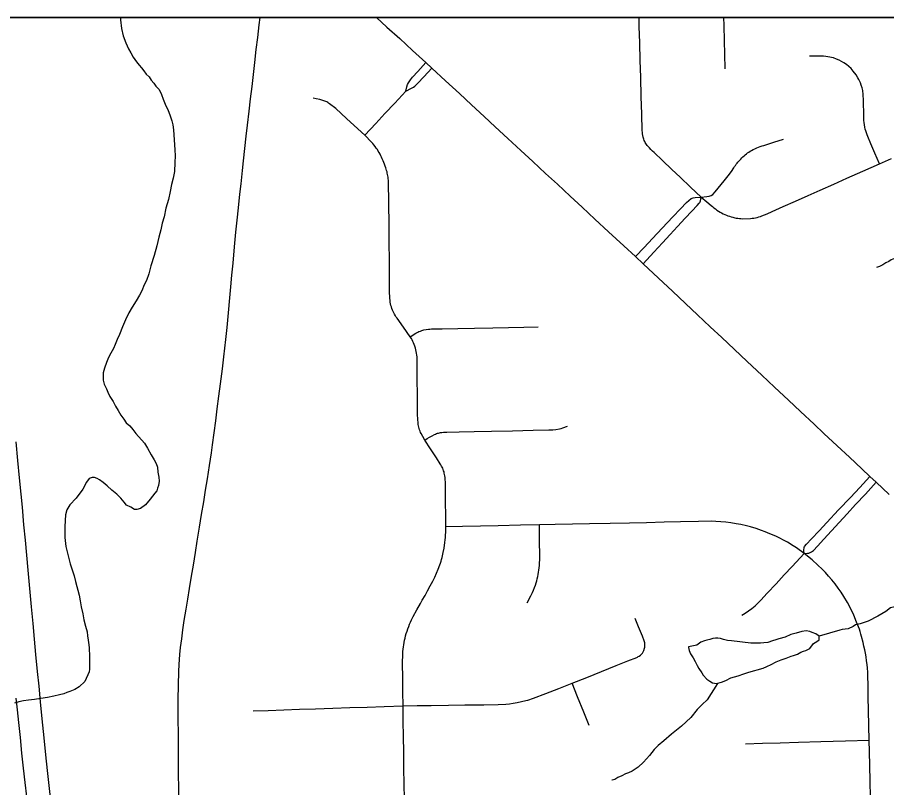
# Model space of a CAD drawing. Extents: x 0 to 34, y 0 to 22.
# Drawn here: x 6.11 to 6.4399, y 20.6078 to 20.9 of the extents above; entities that cross this region are included whole.
import ezdxf

# ---------------------------------------------------------------- set-up
doc = ezdxf.new("R2010")
doc.units = 0
for name, color, linetype in [('GM_X_City_Street', 7, 'Continuous'), ('GM_X_Interstate_Route', 7, 'Continuous'), ('GM_X_Minor_Lake', 7, 'Continuous'), ('GM_X_Minor_River', 7, 'Continuous'), ('GM_X_Rail_Line_Text', 7, 'Continuous'), ('GM_X_Unincorporated', 7, 'Continuous'), ('SH_Data', 7, 'Continuous')]:
    doc.layers.add(name, color=color, linetype=linetype)

msp = doc.modelspace()

# ---------------------------------------------------------------- linework, layer by layer
at = {"layer": 'GM_X_City_Street'}
for points in [[(6.17122, 20.59986), (6.17104, 20.64136), (6.17121, 20.65185), (6.17134, 20.65446), (6.17164, 20.65826), (6.17192, 20.66096), (6.17232, 20.66426), (6.17278, 20.66764), (6.17333, 20.67122), (6.17403, 20.67549), (6.17469, 20.6793), (6.17533, 20.68325), (6.17611, 20.68803), (6.17678, 20.69216), (6.17755, 20.69693), (6.17826, 20.70132), (6.17912, 20.7066), (6.17989, 20.71134), (6.18068, 20.71623), (6.1814, 20.72066), (6.18208, 20.72487), (6.18292, 20.73002), (6.18369, 20.73481), (6.18408, 20.7378), (6.18467, 20.74238), (6.18525, 20.74691), (6.18584, 20.75148), (6.18647, 20.75635), (6.18706, 20.76091), (6.1878, 20.76666), (6.18838, 20.77121), (6.18908, 20.77775), (6.18958, 20.78239), (6.19009, 20.7879), (6.19062, 20.79355), (6.19101, 20.79782), (6.19142, 20.80221), (6.19185, 20.80677), (6.19242, 20.81294), (6.19294, 20.81847), (6.19343, 20.8231), (6.19392, 20.82778), (6.19446, 20.83292), (6.19487, 20.83686), (6.19539, 20.84187), (6.19578, 20.84559), (6.19633, 20.85031), (6.19686, 20.8549), (6.19734, 20.85906), (6.19796, 20.8644), (6.1985, 20.86912), (6.19904, 20.87377), (6.19956, 20.8783), (6.20009, 20.88286), (6.20066, 20.88776), (6.20119, 20.8924), (6.20175, 20.89721), (6.20207, 20.9)], [(6.24623, 20.9), (6.25026, 20.89633), (6.25508, 20.89194), (6.25998, 20.88747), (6.26505, 20.88285), (6.2673, 20.88077), (6.27246, 20.87599), (6.27774, 20.87111), (6.28234, 20.86684), (6.28719, 20.86236), (6.29138, 20.85848), (6.29616, 20.85406), (6.30109, 20.8495), (6.30566, 20.84527), (6.3105, 20.84078), (6.31494, 20.83667), (6.31974, 20.83223), (6.32431, 20.82801), (6.3292, 20.82348), (6.33439, 20.81868), (6.34015, 20.81334), (6.34456, 20.80926), (6.34748, 20.80654), (6.35331, 20.80107), (6.35859, 20.79612), (6.36354, 20.79148), (6.36816, 20.78714), (6.37295, 20.78265), (6.37732, 20.77856), (6.38212, 20.77406), (6.387, 20.76948), (6.39253, 20.7643), (6.39742, 20.75972), (6.40266, 20.75481), (6.40726, 20.75049), (6.41245, 20.74562), (6.41616, 20.74214), (6.42119, 20.73743), (6.42582, 20.73309), (6.43048, 20.72872), (6.43361, 20.72579), (6.43595, 20.7236), (6.44094, 20.71896)], [(6.3695, 20.83183), (6.36554, 20.83557), (6.36152, 20.83937), (6.35841, 20.84231), (6.35484, 20.8457), (6.35163, 20.84873), (6.35102, 20.84929), (6.35046, 20.84988), (6.34989, 20.85048), (6.34933, 20.85109), (6.34905, 20.85142), (6.34879, 20.85179), (6.34855, 20.85216), (6.34833, 20.85252), (6.34812, 20.85291), (6.34794, 20.85333), (6.34777, 20.85374), (6.34762, 20.85415), (6.34751, 20.85458), (6.34738, 20.85519), (6.34727, 20.8558), (6.3472, 20.85641), (6.34714, 20.85701), (6.34696, 20.86343), (6.34678, 20.86982), (6.34657, 20.8773), (6.3464, 20.8836), (6.34621, 20.8903), (6.34604, 20.89656), (6.34594, 20.9)], [(6.37866, 20.88053), (6.37852, 20.88609), (6.37838, 20.89111), (6.37823, 20.89687), (6.37815, 20.9)], [(6.43722, 20.84445), (6.43551, 20.84844), (6.43397, 20.85203), (6.43279, 20.85478), (6.43252, 20.85548), (6.43226, 20.8562), (6.43203, 20.85691), (6.43182, 20.85764), (6.43161, 20.85841), (6.43149, 20.85927), (6.43139, 20.86008), (6.43131, 20.8609), (6.43127, 20.86173), (6.43123, 20.86428), (6.43119, 20.86677), (6.43114, 20.86848), (6.43104, 20.87072), (6.43085, 20.87226), (6.43062, 20.87327), (6.43033, 20.87427), (6.42997, 20.87522), (6.42937, 20.87642), (6.42903, 20.87703), (6.42832, 20.8782), (6.42728, 20.87966), (6.42648, 20.88055), (6.42561, 20.88136), (6.42467, 20.88211), (6.42375, 20.88275), (6.42285, 20.8833), (6.42192, 20.88379), (6.42095, 20.88421), (6.41975, 20.8846), (6.41904, 20.88479), (6.41832, 20.88495), (6.41759, 20.88508), (6.41686, 20.8852), (6.416, 20.88526), (6.41513, 20.88531), (6.41071, 20.88532)], [(6.25747, 20.87207), (6.25781, 20.87362), (6.25808, 20.87448), (6.25837, 20.87515), (6.25915, 20.87635), (6.25993, 20.87729), (6.26196, 20.8795), (6.26505, 20.88285)], [(6.25747, 20.87207), (6.25955, 20.87311), (6.2603, 20.87351), (6.26084, 20.87386), (6.2614, 20.8744), (6.26197, 20.87499), (6.26429, 20.87751), (6.2673, 20.88077)], [(6.24191, 20.85537), (6.24599, 20.85975), (6.24947, 20.86349), (6.2532, 20.86748), (6.25747, 20.87207)], [(6.25687, 20.60333), (6.25679, 20.60919), (6.25671, 20.61508), (6.25662, 20.62122), (6.25653, 20.62711), (6.25645, 20.63295), (6.25636, 20.6388), (6.25631, 20.64414), (6.25626, 20.64937), (6.25621, 20.65482), (6.25627, 20.65856), (6.25633, 20.65942), (6.25641, 20.66028), (6.25652, 20.66114), (6.25664, 20.66199), (6.25679, 20.66284), (6.25695, 20.66369), (6.25714, 20.66453), (6.25735, 20.66537), (6.2576, 20.66625), (6.25788, 20.66713), (6.25818, 20.668), (6.2585, 20.66887), (6.25884, 20.66972), (6.2592, 20.67057), (6.25959, 20.6714), (6.26023, 20.67267), (6.26156, 20.67517), (6.26296, 20.67764), (6.26368, 20.67886), (6.2647, 20.68066), (6.2657, 20.68246), (6.26669, 20.68427), (6.26767, 20.6861), (6.26837, 20.68762), (6.26906, 20.68915), (6.26973, 20.69069), (6.27038, 20.69224), (6.27061, 20.69293), (6.27081, 20.69363), (6.27099, 20.69433), (6.27116, 20.69504), (6.27164, 20.69701), (6.27194, 20.69863), (6.27224, 20.70078), (6.27236, 20.70172), (6.27245, 20.70267), (6.27252, 20.70362), (6.27256, 20.70457), (6.27258, 20.70667), (6.27254, 20.71155), (6.2725, 20.71553), (6.27244, 20.72351), (6.27239, 20.72476), (6.27233, 20.72538), (6.27225, 20.726), (6.27214, 20.72662), (6.27203, 20.72709), (6.27191, 20.72755), (6.27176, 20.72801), (6.2716, 20.72847), (6.27141, 20.72891), (6.27121, 20.72935), (6.27098, 20.72978), (6.27074, 20.7302), (6.27048, 20.7306), (6.26902, 20.73286), (6.26683, 20.73627), (6.26468, 20.73961), (6.2639, 20.74096), (6.26325, 20.74207), (6.26303, 20.74255), (6.26284, 20.74303), (6.26266, 20.74352), (6.2625, 20.74402), (6.26237, 20.74452), (6.26225, 20.74502), (6.26216, 20.74553), (6.26206, 20.74636), (6.26198, 20.74719), (6.26192, 20.74801), (6.26188, 20.74884), (6.26176, 20.77053), (6.2617, 20.77121), (6.26163, 20.77189), (6.26151, 20.77256), (6.26137, 20.77323), (6.26121, 20.7739), (6.26103, 20.77456), (6.26083, 20.77521), (6.26061, 20.77586), (6.26037, 20.7765), (6.2601, 20.77707), (6.25982, 20.77762), (6.25951, 20.77817), (6.25912, 20.77882), (6.25652, 20.78247), (6.25413, 20.78582), (6.2538, 20.78632), (6.25348, 20.78683), (6.25317, 20.78735), (6.25288, 20.78788), (6.25262, 20.78842), (6.25237, 20.78896), (6.25213, 20.78952), (6.25194, 20.79013), (6.25178, 20.79075), (6.25164, 20.79138), (6.25152, 20.79201), (6.25142, 20.79265), (6.25134, 20.79329), (6.25129, 20.79393), (6.25124, 20.79568), (6.25121, 20.80142), (6.25117, 20.80786), (6.25112, 20.81441), (6.25108, 20.82042), (6.25102, 20.83039), (6.25088, 20.83691), (6.2508, 20.83822), (6.25075, 20.8388), (6.25066, 20.83937), (6.25056, 20.83994), (6.25049, 20.84044), (6.25039, 20.84094), (6.25028, 20.84144), (6.25014, 20.84193), (6.24999, 20.84241), (6.24981, 20.84289), (6.24958, 20.84358), (6.24933, 20.84427), (6.24906, 20.84495), (6.24876, 20.84563), (6.24845, 20.84629), (6.2482, 20.84691), (6.24793, 20.84752), (6.24763, 20.84811), (6.24731, 20.8487), (6.24697, 20.84928), (6.24662, 20.84984), (6.2462, 20.85044), (6.24576, 20.85103), (6.2453, 20.85161), (6.24483, 20.85217), (6.24434, 20.85272), (6.24191, 20.85537), (6.23784, 20.85903), (6.23493, 20.86165), (6.23083, 20.86543), (6.22845, 20.86723), (6.22811, 20.86748), (6.22775, 20.8677), (6.22738, 20.8679), (6.22701, 20.86809), (6.22662, 20.86826), (6.22474, 20.86879), (6.22341, 20.8691), (6.22219, 20.86932)], [(6.3695, 20.83183), (6.37168, 20.83202), (6.3726, 20.83221), (6.37327, 20.83242), (6.3739, 20.83284), (6.37486, 20.83377), (6.37831, 20.83795), (6.37981, 20.8399), (6.38105, 20.84151), (6.38198, 20.84294), (6.38224, 20.84339), (6.38253, 20.84384), (6.38283, 20.84427), (6.38314, 20.84469), (6.38348, 20.84509), (6.38383, 20.84549), (6.38419, 20.84587), (6.38457, 20.84623), (6.38497, 20.84666), (6.38538, 20.84708), (6.38581, 20.84748), (6.38625, 20.84786), (6.38671, 20.84823), (6.38718, 20.84858), (6.38766, 20.84891), (6.38816, 20.84923), (6.38866, 20.84953), (6.3893, 20.84986), (6.38996, 20.85016), (6.39062, 20.85046), (6.39128, 20.85073), (6.39196, 20.85099), (6.39264, 20.85123), (6.39333, 20.85145), (6.39402, 20.85165), (6.39717, 20.85264), (6.40077, 20.85377)], [(6.3695, 20.83183), (6.37169, 20.83001), (6.37332, 20.82865), (6.37385, 20.82819), (6.37439, 20.82775), (6.37495, 20.82732), (6.37551, 20.82692), (6.3761, 20.82652), (6.37669, 20.82615), (6.3773, 20.8258), (6.37789, 20.8255), (6.37849, 20.82523), (6.3791, 20.82497), (6.37971, 20.82473), (6.38034, 20.82452), (6.38097, 20.82432), (6.38161, 20.82414), (6.38225, 20.82398), (6.38285, 20.82387), (6.38345, 20.82377), (6.38405, 20.8237), (6.38465, 20.82365), (6.38526, 20.82361), (6.38831, 20.82371), (6.38894, 20.82378), (6.38957, 20.82388), (6.39019, 20.82399), (6.3908, 20.82413), (6.39141, 20.82429), (6.39202, 20.82448), (6.39261, 20.82468), (6.39454, 20.82551), (6.39648, 20.82633), (6.40067, 20.8282), (6.40539, 20.8303), (6.41009, 20.83239), (6.41466, 20.83442), (6.4199, 20.83675), (6.42485, 20.83895), (6.43089, 20.84164), (6.43722, 20.84445), (6.44182, 20.8465)], [(6.34456, 20.80926), (6.34786, 20.81274), (6.35105, 20.81611), (6.35472, 20.81998), (6.35879, 20.82427), (6.36174, 20.82738), (6.36398, 20.82975), (6.36479, 20.83051), (6.36575, 20.83128), (6.36653, 20.83157), (6.36724, 20.83168), (6.3695, 20.83183)], [(6.34748, 20.80654), (6.35157, 20.81095), (6.35487, 20.81451), (6.35775, 20.81762), (6.36056, 20.82065), (6.36349, 20.82381), (6.366, 20.82652), (6.36798, 20.82865), (6.36876, 20.82946), (6.369, 20.82981), (6.36912, 20.83004), (6.36924, 20.83042), (6.36937, 20.83108), (6.3695, 20.83183)], [(6.25912, 20.77882), (6.26122, 20.78013), (6.26196, 20.78056), (6.26241, 20.7808), (6.26293, 20.78101), (6.26351, 20.78121), (6.26431, 20.78141), (6.26509, 20.78156), (6.26598, 20.78169), (6.26659, 20.78175), (6.2672, 20.78179), (6.27127, 20.78186), (6.27722, 20.78197), (6.2835, 20.78208), (6.29039, 20.78221), (6.29636, 20.78232), (6.30224, 20.78243), (6.3076, 20.78253)], [(6.26468, 20.73961), (6.26557, 20.74017), (6.26646, 20.74071), (6.26737, 20.74124), (6.26828, 20.74175), (6.26866, 20.74191), (6.26904, 20.74206), (6.26943, 20.74219), (6.26983, 20.7423), (6.27022, 20.74239), (6.27063, 20.74246), (6.27104, 20.74251), (6.27166, 20.74259), (6.27229, 20.74265), (6.27292, 20.74269), (6.27761, 20.74278), (6.2834, 20.74289), (6.28988, 20.74302), (6.29792, 20.74318), (6.30574, 20.74333), (6.3117, 20.74345), (6.31326, 20.74351), (6.3144, 20.74364), (6.31577, 20.7439), (6.31643, 20.74406), (6.31699, 20.74421), (6.31876, 20.74493)], [(6.40868, 20.6966), (6.40849, 20.69783), (6.40858, 20.69885), (6.40876, 20.69922), (6.40953, 20.70018), (6.41136, 20.70212), (6.41427, 20.70522), (6.4172, 20.70834), (6.42168, 20.7131), (6.42619, 20.71789), (6.42973, 20.72166), (6.43361, 20.72579)], [(6.40868, 20.6966), (6.40996, 20.69671), (6.41045, 20.69676), (6.41091, 20.69692), (6.41137, 20.69719), (6.41213, 20.69778), (6.41368, 20.69941), (6.41612, 20.70206), (6.419, 20.70519), (6.42186, 20.7083), (6.42491, 20.71161), (6.42817, 20.71515), (6.43186, 20.71916), (6.43595, 20.7236)], [(6.43377, 20.60412), (6.43364, 20.61023), (6.43352, 20.61614), (6.4334, 20.62136), (6.43331, 20.62579), (6.43321, 20.63119), (6.43309, 20.63714), (6.43299, 20.64205), (6.4329, 20.6465), (6.43283, 20.65013), (6.43274, 20.6516), (6.43264, 20.65303), (6.43251, 20.65448), (6.43235, 20.65592), (6.4322, 20.65737), (6.43193, 20.65874), (6.43165, 20.66009), (6.43133, 20.66145), (6.431, 20.6628), (6.43042, 20.66511), (6.43016, 20.666), (6.42988, 20.66694), (6.42959, 20.66783), (6.42926, 20.66874), (6.42892, 20.66964), (6.42855, 20.67052), (6.42752, 20.67315), (6.42646, 20.67536), (6.42505, 20.67801), (6.42368, 20.68031), (6.42262, 20.68195), (6.42149, 20.68348), (6.42035, 20.68502), (6.41914, 20.68657), (6.41793, 20.68796), (6.41668, 20.68938), (6.41546, 20.69067), (6.41387, 20.69222), (6.41167, 20.69422), (6.40868, 20.6966), (6.40578, 20.69871), (6.4045, 20.69951), (6.40233, 20.70083), (6.40104, 20.70157), (6.3991, 20.70255), (6.39783, 20.70313), (6.39558, 20.70411), (6.39382, 20.70484), (6.39248, 20.70538), (6.39035, 20.70605), (6.38822, 20.70665), (6.38679, 20.70703), (6.38454, 20.70757), (6.38278, 20.70789), (6.38076, 20.70823), (6.37893, 20.70848), (6.37694, 20.70864), (6.37514, 20.70876), (6.37345, 20.70881), (6.36853, 20.70871), (6.36165, 20.70856), (6.35543, 20.70843), (6.34879, 20.70829), (6.3423, 20.70815), (6.33494, 20.708), (6.32711, 20.70783), (6.32069, 20.7077), (6.31417, 20.70756), (6.30812, 20.70743), (6.30092, 20.70728), (6.29248, 20.7071), (6.28576, 20.70695), (6.27889, 20.70681), (6.27258, 20.70667)], [(6.30344, 20.67788), (6.30486, 20.68058), (6.30549, 20.68179), (6.30589, 20.68273), (6.30627, 20.68367), (6.30661, 20.68463), (6.30686, 20.68542), (6.30709, 20.68622), (6.3073, 20.68701), (6.30749, 20.68782), (6.30767, 20.68862), (6.30782, 20.68948), (6.30795, 20.69033), (6.30806, 20.6912), (6.30814, 20.69206), (6.30819, 20.69293), (6.30823, 20.69431), (6.30816, 20.7028), (6.30812, 20.70743)], [(6.38496, 20.67315), (6.38628, 20.67393), (6.38756, 20.67479), (6.38879, 20.6757), (6.38997, 20.67669), (6.39054, 20.6772), (6.39212, 20.67883), (6.39465, 20.68154), (6.39795, 20.68508), (6.40109, 20.68846), (6.40413, 20.69171), (6.40868, 20.6966)], [(6.34777, 20.6598), (6.34804, 20.66068), (6.3481, 20.66102), (6.34814, 20.66136), (6.34809, 20.66274), (6.34802, 20.66308), (6.34793, 20.66341), (6.34721, 20.66519), (6.3458, 20.66871), (6.34448, 20.67198)], [(6.25636, 20.6388), (6.26167, 20.63887), (6.26706, 20.63894), (6.27356, 20.63903), (6.27986, 20.63912), (6.287, 20.63921), (6.29253, 20.63929), (6.29536, 20.63943), (6.29678, 20.63957), (6.2982, 20.63979), (6.29973, 20.64006), (6.30137, 20.64038), (6.30299, 20.64077), (6.30379, 20.641), (6.30593, 20.64169), (6.31059, 20.6435), (6.31552, 20.64542), (6.32053, 20.64737), (6.32607, 20.64959), (6.33169, 20.65183), (6.33728, 20.65407), (6.34172, 20.65585), (6.34505, 20.65718), (6.34536, 20.65732), (6.34566, 20.65749), (6.34595, 20.65767), (6.3465, 20.65808), (6.34675, 20.65831), (6.34699, 20.65855), (6.34722, 20.65881), (6.34743, 20.65908), (6.34777, 20.6598)], [(6.32701, 20.63135), (6.32495, 20.63645), (6.32262, 20.64219), (6.32053, 20.64737)], [(6.19952, 20.63688), (6.20518, 20.63707), (6.2111, 20.63727), (6.21711, 20.63747), (6.22315, 20.63767), (6.22966, 20.63789), (6.23619, 20.63811), (6.24274, 20.63834), (6.24916, 20.63855), (6.25636, 20.6388)], [(6.38634, 20.62443), (6.39276, 20.62462), (6.39957, 20.62481), (6.40647, 20.62501), (6.41493, 20.62526), (6.42431, 20.62553), (6.43331, 20.62579)]]:
    msp.add_lwpolyline(points, dxfattribs=at)
at = {"layer": 'GM_X_Interstate_Route'}
for points in [[(6.12255, 20.60405), (6.122, 20.60862), (6.12138, 20.61421), (6.12072, 20.62021), (6.12008, 20.62666), (6.11961, 20.63147), (6.11925, 20.63509), (6.11875, 20.64029), (6.11818, 20.64625), (6.11765, 20.65178), (6.11702, 20.65831), (6.11648, 20.66411), (6.11593, 20.67006), (6.11534, 20.67639), (6.11456, 20.68474), (6.11405, 20.69033), (6.11352, 20.696), (6.113, 20.70171), (6.11246, 20.70753), (6.11185, 20.71417), (6.1114, 20.71914), (6.11081, 20.72526), (6.11018, 20.73188), (6.10951, 20.73895)], [(6.11472, 20.59393), (6.11412, 20.59902), (6.11351, 20.6044), (6.11291, 20.6097), (6.11229, 20.61512), (6.1117, 20.62079), (6.11108, 20.62679), (6.1105, 20.63243), (6.11, 20.63725), (6.10954, 20.64167)]]:
    msp.add_lwpolyline(points, dxfattribs=at)
at = {"layer": 'GM_X_Minor_Lake'}
msp.add_lwpolyline([(6.36471, 20.66115), (6.36471, 20.66095), (6.36492, 20.65982), (6.36551, 20.6585), (6.36647, 20.65699), (6.36725, 20.65567), (6.36803, 20.65416), (6.36861, 20.65302), (6.36977, 20.65133), (6.37035, 20.65038), (6.3717, 20.64888), (6.37285, 20.64813), (6.37381, 20.64758), (6.37533, 20.64721), (6.37722, 20.64781), (6.37892, 20.6484), (6.3808, 20.64937), (6.38364, 20.65017), (6.38571, 20.65095), (6.3876, 20.65155), (6.39309, 20.65313), (6.39441, 20.65372), (6.3961, 20.6545), (6.39799, 20.65547), (6.39987, 20.65626), (6.40176, 20.65685), (6.40365, 20.65763), (6.4046, 20.65783), (6.40611, 20.65842), (6.40742, 20.6592), (6.40837, 20.65959), (6.40931, 20.65979), (6.41082, 20.66057), (6.41213, 20.66249), (6.41344, 20.66326), (6.41438, 20.66384), (6.41437, 20.66517), (6.41303, 20.66611), (6.41169, 20.66666), (6.41074, 20.66703), (6.40941, 20.6672), (6.4077, 20.66699), (6.40562, 20.6664), (6.40354, 20.6658), (6.40147, 20.66483), (6.39901, 20.66423), (6.39788, 20.66383), (6.39656, 20.66344), (6.39486, 20.66284), (6.39334, 20.66264), (6.39201, 20.66262), (6.39106, 20.66261), (6.38993, 20.66259), (6.38841, 20.66258), (6.381, 20.66343), (6.37948, 20.66361), (6.37796, 20.66397), (6.37681, 20.66433), (6.37586, 20.66451), (6.37491, 20.6645), (6.37397, 20.6643), (6.37283, 20.6639), (6.3717, 20.6637), (6.37075, 20.6635), (6.36943, 20.66291), (6.36793, 20.66175), (6.36471, 20.66115)], dxfattribs=at)
at = {"layer": 'GM_X_Minor_River'}
for points in [[(6.1491, 20.9), (6.14911, 20.89904), (6.14953, 20.89581), (6.15014, 20.89297), (6.15112, 20.89032), (6.1521, 20.88806), (6.15307, 20.88655), (6.15385, 20.88485), (6.1552, 20.88315), (6.15616, 20.88184), (6.15712, 20.8809), (6.1579, 20.87977), (6.15887, 20.87845), (6.16001, 20.87751), (6.16079, 20.87619), (6.16175, 20.87506), (6.16253, 20.87393), (6.16368, 20.87281), (6.16427, 20.87168), (6.16466, 20.87073), (6.16525, 20.86903), (6.16603, 20.86714), (6.1672, 20.86468), (6.16779, 20.86298), (6.16819, 20.86184), (6.16858, 20.86071), (6.16898, 20.85919), (6.1692, 20.8573), (6.16967, 20.8497), (6.1699, 20.84742), (6.16974, 20.84495), (6.16959, 20.84153), (6.16906, 20.83905), (6.16852, 20.83658), (6.16799, 20.83391), (6.16727, 20.83086), (6.16636, 20.82762), (6.16564, 20.82438)], [(6.47799, 20.8343), (6.47461, 20.83179), (6.47216, 20.83024), (6.47046, 20.82927), (6.46896, 20.82792), (6.4669, 20.82618), (6.46484, 20.82445), (6.46277, 20.82271), (6.45844, 20.82), (6.45789, 20.81866), (6.45246, 20.81346), (6.44737, 20.81055), (6.4436, 20.8088), (6.44172, 20.80801), (6.44078, 20.80743), (6.43964, 20.80685), (6.43852, 20.80607), (6.43719, 20.80549), (6.43606, 20.80509)], [(6.16564, 20.82438), (6.16492, 20.8219), (6.16438, 20.81943), (6.16366, 20.81657), (6.16294, 20.81333), (6.16185, 20.80971), (6.16058, 20.8057), (6.15986, 20.80265), (6.15894, 20.80017), (6.15802, 20.79826), (6.15728, 20.79654), (6.15636, 20.79463), (6.15506, 20.79252), (6.15357, 20.79003), (6.15227, 20.78793), (6.15098, 20.78525), (6.14987, 20.78258), (6.14877, 20.77971), (6.14785, 20.7778), (6.14712, 20.77589), (6.14638, 20.77437), (6.14545, 20.77264), (6.14452, 20.77092), (6.14379, 20.76901), (6.14306, 20.76691), (6.14251, 20.7652), (6.14253, 20.76368), (6.14255, 20.76235), (6.14295, 20.76083), (6.14373, 20.75913), (6.14432, 20.75781), (6.1451, 20.75611), (6.14626, 20.75422), (6.14723, 20.75253), (6.1482, 20.75083), (6.14917, 20.74913), (6.15033, 20.74762), (6.1513, 20.74612), (6.15264, 20.74499), (6.1538, 20.74368), (6.15496, 20.74217), (6.15823, 20.73841), (6.15939, 20.73652), (6.16075, 20.73407), (6.16192, 20.73219), (6.1627, 20.73068), (6.16309, 20.72935), (6.16331, 20.72745), (6.16371, 20.72556), (6.16373, 20.72404), (6.16356, 20.72233), (6.1632, 20.72137), (6.16283, 20.72042), (6.16208, 20.71946), (6.16041, 20.71716), (6.15854, 20.71504), (6.15666, 20.71369), (6.15533, 20.71329), (6.15439, 20.71328), (6.15305, 20.71422), (6.15133, 20.71496), (6.15055, 20.71609), (6.14921, 20.71759), (6.14767, 20.71909), (6.14575, 20.72059), (6.14402, 20.72228), (6.14249, 20.72359), (6.14115, 20.72452), (6.14019, 20.72508), (6.13924, 20.72545), (6.13829, 20.72544), (6.13716, 20.72504), (6.13623, 20.7237), (6.13474, 20.72102), (6.13232, 20.71757), (6.12989, 20.71507), (6.12877, 20.71316), (6.12823, 20.71125), (6.12807, 20.70916), (6.12791, 20.70669), (6.12796, 20.7027), (6.12839, 20.69928), (6.12919, 20.69568), (6.12999, 20.69265), (6.13078, 20.69038), (6.13157, 20.68811), (6.13198, 20.68603), (6.13337, 20.68072), (6.13378, 20.67864), (6.13419, 20.67636), (6.13479, 20.67371), (6.1352, 20.67144), (6.1358, 20.66897), (6.1364, 20.66689), (6.13661, 20.66537), (6.13682, 20.66367), (6.13703, 20.66196), (6.13724, 20.66082), (6.13725, 20.65987), (6.13727, 20.65835), (6.1373, 20.65645)], [(6.47705, 20.70484), (6.45552, 20.68107), (6.44986, 20.67853), (6.44419, 20.67656), (6.44136, 20.67596), (6.43967, 20.6746), (6.43665, 20.67286), (6.43288, 20.67091), (6.42986, 20.66993), (6.42816, 20.66952), (6.42722, 20.66894), (6.42533, 20.66797), (6.42306, 20.66775), (6.42211, 20.66755), (6.41437, 20.66517)], [(6.1373, 20.65645), (6.13733, 20.65379), (6.13734, 20.65265), (6.13717, 20.6517), (6.13551, 20.64807), (6.13345, 20.64595), (6.13175, 20.64498), (6.12987, 20.6442), (6.12873, 20.64381), (6.1276, 20.64341), (6.1259, 20.64301), (6.12382, 20.64242), (6.12136, 20.64201), (6.1189, 20.6416), (6.11644, 20.64118), (6.11416, 20.64097), (6.11227, 20.64075), (6.11056, 20.64035), (6.10887, 20.63976)], [(6.37568, 20.64733), (6.3718, 20.64109), (6.36993, 20.63936), (6.36806, 20.63744), (6.36563, 20.63437), (6.36207, 20.63109), (6.35831, 20.62801), (6.35531, 20.6255), (6.35325, 20.62376), (6.35175, 20.62223), (6.34988, 20.61992), (6.34764, 20.61742), (6.34558, 20.6155), (6.34332, 20.61395), (6.342, 20.61337), (6.34087, 20.61297), (6.33936, 20.61219), (6.33785, 20.6116), (6.33672, 20.61083), (6.33578, 20.61063), (6.33559, 20.61063)]]:
    msp.add_lwpolyline(points, dxfattribs=at)
at = {"layer": 'GM_X_Rail_Line_Text'}
msp.add_lwpolyline([(8.9, 20.9), (4.27516, 20.9), (4.27475, 20.80739), (4.27534, 20.58948), (4.27522, 20.47097), (4.2757, 20.41631), (4.37341, 20.41813), (4.72752, 20.4267), (4.7877, 20.42788), (4.79081, 20.42795), (4.79449, 20.42802), (5.37238, 20.44113), (6.02351, 20.46032), (6.10247, 20.46324), (6.13454, 20.46419), (6.14318, 20.46445), (6.34991, 20.47249), (6.36809, 20.47307), (6.41713, 20.47364), (6.46674, 20.47499), (6.69534, 20.4811), (6.99108, 20.48711), (7.05001, 20.48828)], dxfattribs=at)
at = {"layer": 'GM_X_Unincorporated'}
msp.add_lwpolyline([(4.37341, 20.41813), (4.72752, 20.4267), (4.7877, 20.42788), (4.79081, 20.42795), (4.79449, 20.42802), (4.99492, 20.4316), (5.04517, 20.4325), (5.28697, 20.43682), (5.37238, 20.44113), (5.39325, 20.43926), (5.64598, 20.44636), (6.02351, 20.46032), (6.10157, 20.46321), (6.13454, 20.46419), (6.14318, 20.46445), (6.34991, 20.47249), (6.36809, 20.47307), (6.41713, 20.47364), (6.46674, 20.47499), (6.69534, 20.4811), (6.68487, 20.9), (4.27516, 20.9)], dxfattribs=at)
at = {"layer": 'SH_Data'}
msp.add_line((2.1, 20.9), (8.9, 20.9), dxfattribs=at)

doc.saveas('drawing.dxf')
